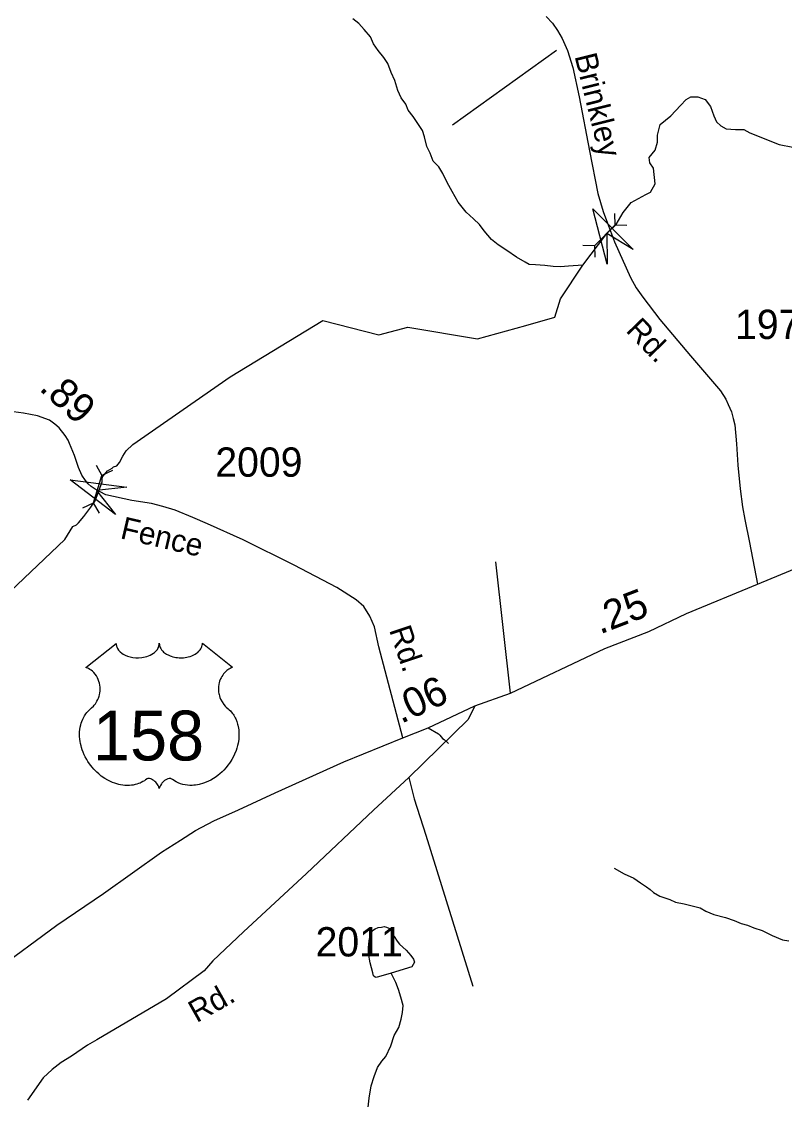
# Model space of a CAD drawing. Extents: x 1547597 to 1699558, y 810033 to 920809.
# Drawn here: x 1672857 to 1676111, y 888643 to 893241 of the extents above; entities that cross this region are included whole.
import ezdxf

# ---------------------------------------------------------------- set-up
doc = ezdxf.new("R2010")
doc.units = 0
for name, color, linetype in [('Exist Hydrographic Creek Single Shore', 7, 'Continuous'), ('Exist Hydrographic Misc Water Feature', 7, 'Continuous'), ('Exist Road Non-System Type 51', 7, 'Continuous'), ('Exist Road Primary US Attributed', 7, 'Continuous'), ('Exist Road Primary US Mileage Hundredths English Label', 7, 'Continuous'), ('Exist Road Primary US Shield CELL', 7, 'Continuous'), ('Exist Road Primary US Shield Number Label', 7, 'Continuous'), ('Exist Road Secondary Mileage Hundredths English Label', 7, 'Continuous'), ('Exist Road Secondary Structure Pipe Attributed CELL', 7, 'Continuous'), ('Exist Road Secondary Structure Pipe CELL', 7, 'Continuous'), ('Exist Road Secondary Structure Standard Bridge Attributed CELL', 7, 'Continuous'), ('Exist Road Secondary Type 51 Attributed', 7, 'Continuous'), ('Exist Road Secondary Type 51 Label', 7, 'Continuous'), ('Exist Road Secondary Type 51 Number Label', 7, 'Continuous')]:
    doc.layers.add(name, color=color, linetype=linetype)

msp = doc.modelspace()

# ---------------------------------------------------------------- linework, layer by layer
at = {"layer": 'Exist Hydrographic Creek Single Shore'}
msp.add_lwpolyline([(1672780.7, 890782.2), (1673041.1, 891031), (1673075.7, 891086.6), (1673091.5, 891094), (1673099.9, 891102.9), (1673123.5, 891129.1), (1673153.3, 891169.5), (1673170.6, 891196.2), (1673200.5, 891277.5), (1673200.5, 891288.5), (1673202.1, 891299), (1673223.6, 891324.7), (1673244.1, 891336.2), (1673249.8, 891342), (1673264, 891345.1), (1673275.5, 891359.3), (1673289.2, 891386.6), (1673303.3, 891409.6), (1673332.1, 891437.4), (1673747.4, 891726), (1674142, 891965.9), (1674381.1, 891904), (1674504.7, 891936.6), (1674801.6, 891887.7), (1675008.2, 891944.7), (1675131.8, 891980.5), (1675156.5, 892058.4), (1675250.6, 892202), (1675354.2, 892336.3), (1675393.4, 892374.6), (1675423, 892425.9), (1675457.5, 892469.7), (1675520.1, 892503.2), (1675540, 892512.5), (1675559.1, 892549.2), (1675552.5, 892615.9), (1675536.9, 892637.8), (1675534.8, 892660.8), (1675559.8, 892692.1), (1675570.4, 892726.6), (1675569.2, 892755.8), (1675580.7, 892801.8), (1675626.6, 892839.3), (1675667.4, 892882.2), (1675692.4, 892908.3), (1675712.3, 892919.7), (1675741.5, 892919.7), (1675772.8, 892908.3), (1675795.8, 892879), (1675810.4, 892839.3), (1675821.9, 892813.2), (1675840.2, 892795.5), (1675863.1, 892784), (1675902.8, 892780.9), (1675937.3, 892779.8), (1675963.4, 892766.3), (1676088.1, 892716.1), (1676147.1, 892705.7)], dxfattribs=at)
at = {"layer": 'Exist Hydrographic Misc Water Feature'}
for points in [[(1675250.6, 892202), (1675190.6, 892197), (1675156.6, 892195.3), (1675124.6, 892195.7), (1675088.7, 892200.1), (1675048.7, 892202.5), (1675022.8, 892204.7), (1675004.9, 892214.9), (1674969, 892235.3), (1674927.2, 892263.8), (1674889.5, 892288.2), (1674861.7, 892310.6), (1674830.3, 892348.8), (1674810.5, 892375.1), (1674784.7, 892399.4), (1674753, 892427.8), (1674719.5, 892470.1), (1674693.9, 892516.4), (1674672.4, 892554.7), (1674654.7, 892592.8), (1674637, 892621), (1674613.3, 892645.3), (1674599.7, 892679.5), (1674585.9, 892707.6), (1674576.4, 892749.7), (1674566.7, 892775.9), (1674545, 892810.1), (1674527.3, 892836.3), (1674505.7, 892862.6), (1674495.9, 892888.7), (1674476.1, 892915), (1674462.5, 892947.1), (1674448.9, 892989.2), (1674433.3, 893023.4), (1674419.6, 893061.6), (1674401.9, 893087.7), (1674378.2, 893118), (1674358.5, 893146.3), (1674344.9, 893176.4), (1674319.2, 893206.7), (1674295.5, 893232.9), (1674269.6, 893253.2)], [(1675385.2, 889629.8), (1675427.1, 889605.3), (1675468.9, 889586.9), (1675496.7, 889566.6), (1675522.5, 889550.3), (1675538.4, 889538.2), (1675552.2, 889526), (1675580.1, 889509.7), (1675621.9, 889495.2), (1675645.9, 889485), (1675683.8, 889476.6), (1675717.8, 889468.3), (1675751.7, 889459.9), (1675775.5, 889445.5), (1675809.4, 889431.1), (1675859.3, 889418.6), (1675897.1, 889406.2), (1675927.1, 889393.9), (1675952.9, 889385.6), (1675980.8, 889375.4), (1676016.7, 889363), (1676058.5, 889342.5), (1676102.3, 889324), (1676130.3, 889319.7)], [(1674434.1, 889181.8), (1674369.9, 889162.4), (1674365.9, 889164.6), (1674358, 889170.6), (1674356.2, 889182.6), (1674344.5, 889224.8), (1674337, 889265), (1674337.3, 889290.9), (1674339.7, 889318.9), (1674343.8, 889340.8), (1674347.9, 889350.8), (1674354, 889362.8), (1674366.1, 889370.6), (1674378.2, 889376.5), (1674392.3, 889378.3), (1674404.3, 889380.2), (1674414.3, 889378.1), (1674424.1, 889373.9), (1674432.1, 889369.9), (1674438, 889357.8), (1674441.9, 889345.7), (1674445.8, 889337.7), (1674459.6, 889317.7), (1674469.5, 889305.5), (1674497.1, 889279.2), (1674517, 889257), (1674528.7, 889240.9), (1674532.6, 889228.8), (1674522.5, 889208.9), (1674434.1, 889181.8)], [(1674333.9, 888596.7), (1674340.4, 888648.6), (1674349, 888700.5), (1674361.4, 888740.4), (1674375.8, 888778.3), (1674394.1, 888806), (1674410.4, 888825.9), (1674432.9, 888871.8), (1674447.2, 888915.5), (1674465.7, 888949.4), (1674476, 888985.3), (1674482.4, 889013.3), (1674484.6, 889043.2), (1674475, 889079.4), (1674465.4, 889111.5), (1674453.8, 889141.6), (1674434.1, 889181.8)]]:
    msp.add_lwpolyline(points, dxfattribs=at)
at = {"layer": 'Exist Road Non-System Type 51'}
for p, q in [((1675139.6, 893117.2), (1674696, 892799.3)), ((1674943.1, 890375.6), (1674879.6, 890935.9))]:
    msp.add_line(p, q, dxfattribs=at)
for points in [[(1674591, 890228.6), (1674635.6, 890202.3), (1674641.1, 890196.6), (1674652.7, 890182.6), (1674660.1, 890178.3), (1674678.1, 890160.8)], [(1674508.7, 890015.9), (1674531.4, 889925), (1674581.7, 889770.4), (1674782.1, 889126.5)]]:
    msp.add_lwpolyline(points, dxfattribs=at)
at = {"layer": 'Exist Road Primary US Attributed'}
for points in [[(1675996, 890841), (1676220, 890933.2), (1676629.5, 891111.4), (1676870.7, 891214.7), (1677159.4, 891339), (1677329.6, 891411), (1677485.9, 891474), (1677636.5, 891546.8), (1677880.6, 891668.1), (1678016, 891755.6), (1678321.7, 891941.9), (1678654.5, 892152.3), (1678919.7, 892315.2), (1679124.3, 892439.5), (1679236.1, 892513.6), (1679552.2, 892706.3), (1679956.5, 892961.5), (1680327.1, 893193.3), (1680539.1, 893325.9), (1680634.1, 893381.2), (1680912.3, 893558.7), (1681288.7, 893792.6)], [(1674791.1, 890321.6), (1674943.1, 890375.6), (1675345, 890566.9), (1675533.2, 890639.5), (1675693.6, 890715.1), (1675996, 890841)], [(1674483.3, 890185), (1674591, 890228.6), (1674791.1, 890321.6)], [(1671907, 888601.2), (1672290.4, 888875.4), (1672741, 889189.7), (1673007.9, 889385.9), (1673206.3, 889521.5), (1673453.4, 889697.6), (1673535.1, 889749.4), (1673598.7, 889789.9), (1673678, 889831.9), (1673782.4, 889877.6), (1673938.8, 889950.9), (1674232.2, 890082.5), (1674483.3, 890185)]]:
    msp.add_lwpolyline(points, dxfattribs=at)
at = {"layer": 'Exist Road Primary US Shield CELL'}
msp.add_lwpolyline([(1673260.6, 890588.2), (1673261, 890582.9), (1673262.3, 890576.6), (1673263.2, 890573.3), (1673266.2, 890567.1), (1673271.1, 890559.7), (1673277.9, 890552.5), (1673285.5, 890546.2), (1673290.7, 890542.8), (1673299.5, 890538.1), (1673309.4, 890533.9), (1673320.5, 890530.8), (1673331.8, 890528.5), (1673344.2, 890527.1), (1673356.4, 890526.9), (1673369.7, 890527.9), (1673384.2, 890530.7), (1673391, 890532.4), (1673398.5, 890535), (1673405.5, 890537.9), (1673413.2, 890542), (1673419.3, 890545.9), (1673424.1, 890549.4), (1673431, 890556), (1673436.4, 890562.7), (1673438.7, 890566.5), (1673440.7, 890570.2), (1673443.4, 890577.9), (1673444.1, 890581.4), (1673444.7, 890588.5), (1673445.1, 890582.5), (1673445.7, 890578.8), (1673446.7, 890575.1), (1673448.2, 890571.3), (1673451, 890565.8), (1673454, 890561.2), (1673459.7, 890554.5), (1673463.3, 890551.1), (1673466.6, 890548.5), (1673475.3, 890542.5), (1673485.5, 890537.3), (1673490.5, 890535.1), (1673495.7, 890533.3), (1673502.2, 890531.3), (1673509, 890529.7), (1673515.7, 890528.5), (1673522.5, 890527.6), (1673529.5, 890527), (1673535.2, 890526.9), (1673542.2, 890527), (1673548.6, 890527.3), (1673555.2, 890528.1), (1673562.5, 890529.3), (1673568.4, 890530.6), (1673576.1, 890532.6), (1673583.1, 890535.2), (1673589.3, 890537.8), (1673597.2, 890542), (1673603.7, 890546), (1673608.4, 890549.8), (1673614, 890555), (1673619.3, 890561.1), (1673622.4, 890565.6), (1673624.6, 890570.3), (1673626.7, 890575.1), (1673628, 890580.3), (1673628.6, 890584.8), (1673628.7, 890588.6), (1673757.3, 890486.2), (1673754.2, 890485), (1673747.3, 890481.6), (1673741.7, 890478.3), (1673732.9, 890472.1), (1673729.1, 890468.7), (1673725.3, 890465.1), (1673721.8, 890461.3), (1673718.7, 890457.7), (1673715, 890452.6), (1673711.6, 890447.4), (1673708.4, 890441.7), (1673706, 890436.8), (1673702, 890426.4), (1673700.1, 890419.9), (1673698.9, 890414.3), (1673697.4, 890402.9), (1673697, 890397.4), (1673697, 890392), (1673697.3, 890386.3), (1673697.9, 890380.8), (1673698.8, 890375.1), (1673699.8, 890370.1), (1673701.4, 890364), (1673703.6, 890356.8), (1673706.4, 890349.9), (1673712.3, 890338.7), (1673719.9, 890327.3), (1673725.3, 890320.9), (1673730.6, 890315.5), (1673738.5, 890308.8), (1673742.8, 890305), (1673747.8, 890300.1), (1673755.8, 890290.7), (1673759.1, 890286.3), (1673762.4, 890281.4), (1673765.4, 890276.3), (1673768.4, 890270.8), (1673770.9, 890266), (1673775.4, 890255), (1673778.7, 890244.3), (1673780.2, 890238.7), (1673782.6, 890226), (1673783.5, 890219.8), (1673784.5, 890207.5), (1673784.6, 890192.6), (1673783.4, 890178.5), (1673780.8, 890162), (1673778.6, 890152.1), (1673775.2, 890140.6), (1673771.9, 890130.7), (1673766, 890116), (1673760.8, 890105.4), (1673754.1, 890092.9), (1673749.4, 890085.4), (1673744, 890077.3), (1673737.3, 890068.1), (1673729.4, 890058.2), (1673719.9, 890047.8), (1673712.2, 890040.1), (1673702.2, 890031.1), (1673696.1, 890026.1), (1673687.5, 890019.6), (1673675.6, 890011.7), (1673663.9, 890004.9), (1673654, 889999.8), (1673645.2, 889996), (1673633.8, 889991.7), (1673614.8, 889986.5), (1673607.9, 889985), (1673599.7, 889983.8), (1673592, 889983), (1673584.5, 889982.6), (1673574.5, 889982.6), (1673564.6, 889983.3), (1673555.2, 889984.7), (1673545.4, 889986.8), (1673535.1, 889989.8), (1673525.8, 889993.4), (1673516.4, 889998.1), (1673500.5, 890008.1), (1673495.9, 890010.5), (1673493.3, 890011.2), (1673487.1, 890011.5), (1673481.4, 890010.3), (1673475.4, 890008), (1673471.9, 890006.1), (1673467.1, 890002.9), (1673463.5, 890000.1), (1673459.1, 889995.9), (1673456, 889992.4), (1673453.7, 889989.6), (1673449.2, 889982.6), (1673447.7, 889979.2), (1673446, 889974.9), (1673444.5, 889968.5), (1673442.5, 889976.6), (1673440.1, 889981.9), (1673437.4, 889986.5), (1673434.5, 889990.5), (1673430.1, 889995.6), (1673426, 889999.5), (1673421.2, 890003.5), (1673416, 890006.6), (1673411.9, 890008.7), (1673408.1, 890010.2), (1673403.4, 890011.3), (1673399.7, 890011.6), (1673396.5, 890011.5), (1673392.3, 890010.6), (1673386.4, 890006.4), (1673380.9, 890002.6), (1673374.9, 889998.8), (1673367.8, 889995), (1673362.6, 889992.6), (1673356.3, 889990.2), (1673349, 889987.7), (1673341.1, 889985.7), (1673333, 889984.1), (1673325.9, 889983), (1673318.2, 889982.3), (1673311.3, 889982), (1673304.1, 889982.1), (1673297.3, 889982.7), (1673289.5, 889983.3), (1673279.8, 889984.8), (1673271.7, 889986.6), (1673263.2, 889988.9), (1673254.5, 889991.6), (1673245.1, 889995.2), (1673233.4, 890000.3), (1673225.3, 890004.5), (1673212.5, 890011.8), (1673197.4, 890022.2), (1673186.1, 890031.4), (1673177.8, 890039), (1673165.5, 890051.4), (1673158.4, 890059.6), (1673147.1, 890074.1), (1673139.9, 890084.7), (1673135.2, 890092.5), (1673128.4, 890104.9), (1673124.6, 890112.7), (1673119.8, 890124.1), (1673115.9, 890134.6), (1673112.7, 890144.4), (1673111, 890150.7), (1673108.6, 890161.8), (1673107.1, 890169.6), (1673105.7, 890180.3), (1673104.9, 890191.6), (1673104.7, 890202), (1673105, 890210.7), (1673106, 890220.8), (1673107.7, 890231.5), (1673109.7, 890240.7), (1673111.6, 890247.3), (1673114.3, 890255.4), (1673117.9, 890264.3), (1673122.2, 890272.8), (1673126.2, 890279.8), (1673131.3, 890287.4), (1673136.3, 890293.9), (1673142.9, 890301), (1673149.8, 890307.6), (1673156, 890312.7), (1673163.5, 890320), (1673167.3, 890324.4), (1673172, 890330.5), (1673175.7, 890336.2), (1673178.7, 890341.3), (1673182.6, 890348.8), (1673185, 890354.5), (1673187.9, 890363.1), (1673189.4, 890369.2), (1673190.9, 890377), (1673191.9, 890384.4), (1673192.3, 890393.6), (1673192.1, 890401.2), (1673191.1, 890410.1), (1673189.4, 890418.6), (1673187.4, 890426), (1673184.2, 890434.5), (1673181.3, 890440.8), (1673176.3, 890449.2), (1673170.9, 890457), (1673165.2, 890463.4), (1673159.5, 890469.1), (1673154, 890473.4), (1673148.8, 890477.1), (1673142.3, 890481.1), (1673136, 890484.2), (1673132, 890485.8)], close=True, dxfattribs=at)
at = {"layer": 'Exist Road Secondary Structure Pipe Attributed CELL'}
msp.add_lwpolyline([(1675355.6, 892206.4), (1675293.9, 892442.3), (1675465.3, 892268.8), (1675354.2, 892336.3)], close=True, dxfattribs=at)
at = {"layer": 'Exist Road Secondary Structure Pipe CELL'}
for p, q in [((1675386.4, 892422.6), (1675387.8, 892371.8)), ((1675302.4, 892286.3), (1675387.8, 892371.8)), ((1675438.6, 892370.5), (1675387.8, 892371.8)), ((1675251.6, 892287.6), (1675302.4, 892286.3)), ((1675303.8, 892235.5), (1675302.4, 892286.3)), ((1673175.1, 891348.3), (1673200, 891304)), ((1673164.3, 891188.5), (1673200, 891304)), ((1673245.5, 891326.5), (1673200, 891304)), ((1673118.7, 891166), (1673164.3, 891188.5)), ((1673189.2, 891144.3), (1673164.3, 891188.5))]:
    msp.add_line(p, q, dxfattribs=at)
at = {"layer": 'Exist Road Secondary Structure Standard Bridge Attributed CELL'}
msp.add_lwpolyline([(1673258.3, 891138), (1673064.8, 891286.4), (1673306.6, 891254.7), (1673177.5, 891239.8)], close=True, dxfattribs=at)
at = {"layer": 'Exist Road Secondary Type 51 Attributed'}
for points in [[(1675094.4, 893262.7), (1675121.6, 893234), (1675143, 893202.7), (1675163.1, 893169.3), (1675185.5, 893117.1), (1675208.5, 893045.6), (1675235.4, 892920.3), (1675279.2, 892689), (1675315.2, 892507.3), (1675337.7, 892431.1), (1675360.7, 892369.5), (1675386.8, 892300.6), (1675454.9, 892149.2), (1675479.4, 892104.8), (1675506.6, 892064.6), (1675579.7, 891969.6), (1675710.2, 891814.6), (1675753.8, 891765.5), (1675803.6, 891706), (1675838.1, 891665.8), (1675861, 891629.8), (1675871, 891606.8), (1675885.1, 891576.5), (1675892.4, 891548.3), (1675898.9, 891520.1), (1675906.2, 891439.7), (1675913, 891347.9), (1675922.4, 891247.1), (1675932.6, 891170.9), (1675942.5, 891116.1), (1675962.3, 891018.5), (1675996, 890841)], [(1673170.9, 891246), (1673154.7, 891257.6), (1673141, 891269.6), (1673130.5, 891283.8), (1673114.8, 891305.3), (1673100.6, 891338.8), (1673083.1, 891389.1), (1673061.1, 891441), (1673056.7, 891454.9), (1673043.7, 891475.2), (1673017.6, 891507.4), (1672999.4, 891523.8), (1672976.1, 891540.7), (1672925, 891558.7), (1672866.1, 891570), (1672801.8, 891579)], [(1674483.3, 890185), (1674380.6, 890573.3), (1674362.8, 890659.3), (1674342.8, 890704.4), (1674317.7, 890745.3), (1674285.1, 890774.6), (1674201.3, 890826), (1674019.8, 890921.5), (1673802.5, 891030), (1673649.9, 891097.6), (1673588, 891124.9), (1673513, 891156.9), (1673460.1, 891172.6), (1673410.8, 891185.7), (1673327.7, 891197.8), (1673217.1, 891221.4), (1673170.9, 891246)], [(1674791.1, 890321.6), (1674762.8, 890262.9), (1674508.7, 890015.9), (1674357.8, 889876.2), (1674073.2, 889606.9), (1673803.6, 889358.1), (1673672.4, 889233.4), (1673635.5, 889191.6), (1673474.8, 889071.7), (1673178.8, 888896.9), (1673138.7, 888874.1), (1673069.7, 888827.6), (1673026.2, 888800.4), (1672988, 888770.4), (1672949.9, 888735), (1672881.9, 888639.6)]]:
    msp.add_lwpolyline(points, dxfattribs=at)

# ---------------------------------------------------------------- texts
at = {"layer": 'Exist Road Primary US Mileage Hundredths English Label'}
for s, rotation, p in [('.25', 21.0932, (1675324.3, 890625.9)), ('.06', 24.9221, (1674476.1, 890244.2))]:
    msp.add_text(s, height=125, rotation=rotation, dxfattribs=at).set_placement(p)
at = {"layer": 'Exist Road Primary US Shield Number Label'}
msp.add_text('158', height=212.5, dxfattribs=at).set_placement((1673161.8, 890088.9))
at = {"layer": 'Exist Road Secondary Mileage Hundredths English Label'}
msp.add_text('.89', height=125, rotation=318.0587, dxfattribs=at).set_placement((1672928.1, 891671.2))
at = {"layer": 'Exist Road Secondary Type 51 Label'}
for s, rotation, p in [('Brinkley', 283.9575, (1675215.3, 893093.9)), ('Rd.', 314.0355, (1675430.8, 891920.3)), ('Fence', 346.8415, (1673274.3, 891037.3)), ('Rd.', 288.6892, (1674423.9, 890645.7)), ('Rd.', 29.4128, (1673603.8, 888967.8))]:
    msp.add_text(s, height=95, rotation=rotation, dxfattribs=at).set_placement(p)
at = {"layer": 'Exist Road Secondary Type 51 Number Label'}
for s, p in [('1975', (1675900.4, 891886.7)), ('2009', (1673683.6, 891299.2)), ('2011', (1674111.3, 889252.7))]:
    msp.add_text(s, height=125, dxfattribs=at).set_placement(p)

doc.saveas('drawing.dxf')
